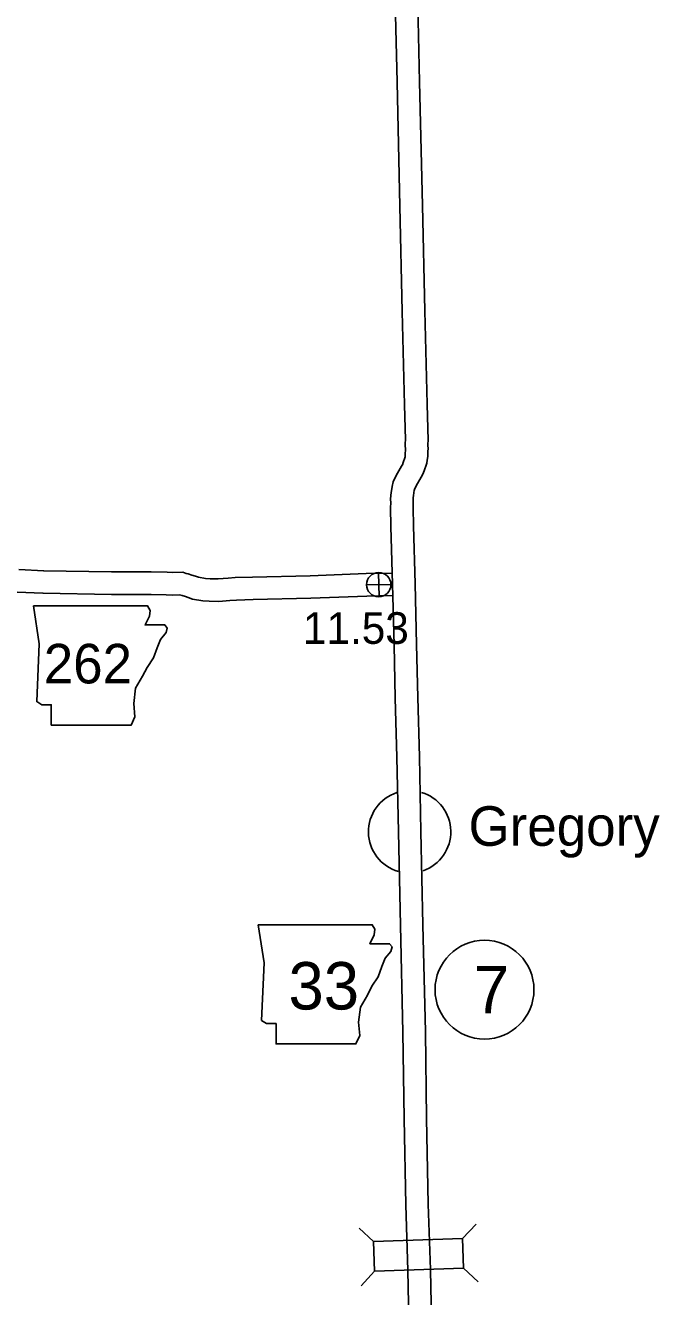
# Model space of a CAD drawing. Extents: x -939622 to -934222, y 1383701 to 1385301.
# Drawn here: x -936058.7 to -936033.3, y 1384367.4 to 1384418.4 of the extents above; entities that cross this region are included whole.
import ezdxf

# ---------------------------------------------------------------- set-up
doc = ezdxf.new("R2010")
doc.units = 0
for name, color, linetype in [('Level 10', 7, 'Continuous'), ('Level 20', 7, 'Continuous'), ('Level 21', 7, 'Continuous'), ('Level 24', 7, 'Continuous'), ('Level 25', 7, 'Continuous'), ('Level 26', 7, 'Continuous'), ('Level 27', 7, 'Continuous')]:
    doc.layers.add(name, color=color, linetype=linetype)

msp = doc.modelspace()

# ---------------------------------------------------------------- linework, layer by layer
at = {"layer": 'Level 10'}
for points in [[(-936043.945, 1384420.394), (-936043.841, 1384416.078), (-936043.727, 1384411.12), (-936043.637, 1384406.9), (-936043.543, 1384403.16), (-936043.506, 1384401.752), (-936043.514, 1384401.62), (-936043.515, 1384401.498), (-936043.507, 1384401.405), (-936043.511, 1384401.327), (-936043.515, 1384401.221), (-936043.515, 1384401.149), (-936043.524, 1384401.083), (-936043.534, 1384401.032), (-936043.546, 1384400.991), (-936043.586, 1384400.888), (-936043.607, 1384400.816), (-936043.62, 1384400.783), (-936043.663, 1384400.707), (-936043.876, 1384400.333), (-936044, 1384400.075), (-936044.043, 1384399.893), (-936044.057, 1384399.79), (-936044.085, 1384399.645), (-936044.096, 1384399.522), (-936044.108, 1384399.376), (-936044.098, 1384399.236), (-936044.107, 1384399.042), (-936044.088, 1384398.29), (-936044.025, 1384395.971), (-936043.962, 1384393.537), (-936043.914, 1384391.413), (-936043.847, 1384389.042), (-936043.792, 1384386.052)], [(-936043.046, 1384420.414), (-936042.941, 1384416.099), (-936042.827, 1384411.14), (-936042.738, 1384406.92), (-936042.644, 1384403.183), (-936042.606, 1384401.737), (-936042.614, 1384401.592), (-936042.614, 1384401.534), (-936042.604, 1384401.417), (-936042.612, 1384401.285), (-936042.615, 1384401.204), (-936042.615, 1384401.084), (-936042.636, 1384400.938), (-936042.658, 1384400.82), (-936042.695, 1384400.697), (-936042.733, 1384400.6), (-936042.756, 1384400.52), (-936042.809, 1384400.389), (-936042.881, 1384400.263), (-936043.078, 1384399.916), (-936043.147, 1384399.772), (-936043.157, 1384399.729), (-936043.168, 1384399.646), (-936043.193, 1384399.519), (-936043.2, 1384399.443), (-936043.206, 1384399.372), (-936043.196, 1384399.249), (-936043.206, 1384399.033), (-936043.189, 1384398.313), (-936043.126, 1384395.995), (-936043.063, 1384393.559), (-936043.014, 1384391.436), (-936042.947, 1384389.063), (-936042.892, 1384386.069)], [(-936058.991, 1384396.559), (-936057.985, 1384396.511)], [(-936057.999, 1384396.511), (-936055.272, 1384396.465), (-936053.683, 1384396.466), (-936053.052, 1384396.453), (-936052.823, 1384396.44), (-936052.415, 1384396.451), (-936052.292, 1384396.409), (-936052.205, 1384396.387), (-936052.063, 1384396.344), (-936051.918, 1384396.303), (-936051.792, 1384396.253), (-936051.515, 1384396.206), (-936051.323, 1384396.196), (-936051.003, 1384396.186), (-936050.601, 1384396.215), (-936050.324, 1384396.238), (-936049.636, 1384396.261), (-936047.32, 1384396.313), (-936045.087, 1384396.399), (-936044.047, 1384396.423)], [(-936059.051, 1384395.661), (-936058.029, 1384395.612)], [(-936058.015, 1384395.611), (-936055.279, 1384395.565), (-936053.691, 1384395.566), (-936053.087, 1384395.554), (-936052.836, 1384395.539), (-936052.556, 1384395.547), (-936052.445, 1384395.519), (-936052.314, 1384395.479), (-936052.206, 1384395.449), (-936052.035, 1384395.382), (-936051.614, 1384395.31), (-936051.361, 1384395.297), (-936050.985, 1384395.285), (-936050.532, 1384395.318), (-936050.271, 1384395.34), (-936049.611, 1384395.362), (-936047.292, 1384395.414), (-936045.059, 1384395.499), (-936044.026, 1384395.523)], [(-936043.792, 1384386.051), (-936043.713, 1384382.308), (-936043.612, 1384378.033), (-936043.562, 1384374.567), (-936043.5, 1384371.121), (-936043.411, 1384368.493)], [(-936042.892, 1384386.07), (-936042.813, 1384382.328), (-936042.712, 1384378.05), (-936042.662, 1384374.582), (-936042.6, 1384371.144), (-936042.511, 1384368.524)], [(-936043.261, 1384361.132), (-936043.411, 1384368.499)], [(-936042.359, 1384361.076), (-936042.511, 1384368.518)]]:
    msp.add_lwpolyline(points, dxfattribs=at)
at = {"layer": 'Level 20'}
for p, q in [((-936044.783, 1384369.645), (-936045.361, 1384370.186)), ((-936041.221, 1384369.766), (-936040.68, 1384370.345)), ((-936044.742, 1384368.458), (-936045.283, 1384367.879)), ((-936041.181, 1384368.579), (-936040.602, 1384368.038))]:
    msp.add_line(p, q, dxfattribs=at)
msp.add_lwpolyline([(-936044.742, 1384368.458), (-936041.181, 1384368.579), (-936041.221, 1384369.766), (-936044.783, 1384369.645)], close=True, dxfattribs=at)
at = {"layer": 'Level 21'}
for points in [[(-936058.396, 1384395.106), (-936058.167, 1384393.583), (-936058.269, 1384391.274), (-936058.066, 1384391.147), (-936057.685, 1384391.147), (-936057.685, 1384390.335), (-936054.488, 1384390.335), (-936054.335, 1384390.665), (-936054.386, 1384391.198), (-936054.31, 1384391.807), (-936054.031, 1384392.289), (-936053.853, 1384392.644), (-936053.6, 1384393.025), (-936053.447, 1384393.431), (-936053.32, 1384393.761), (-936053.092, 1384394.04), (-936053.041, 1384394.218), (-936053.143, 1384394.345), (-936053.929, 1384394.345), (-936053.752, 1384394.7), (-936053.726, 1384394.928), (-936053.832, 1384395.104)], [(-936049.399, 1384382.337), (-936049.17, 1384380.814), (-936049.272, 1384378.505), (-936049.069, 1384378.378), (-936048.688, 1384378.378), (-936048.688, 1384377.566), (-936045.491, 1384377.566), (-936045.339, 1384377.896), (-936045.389, 1384378.429), (-936045.313, 1384379.038), (-936045.034, 1384379.52), (-936044.856, 1384379.875), (-936044.603, 1384380.256), (-936044.45, 1384380.662), (-936044.323, 1384380.992), (-936044.095, 1384381.271), (-936044.044, 1384381.449), (-936044.146, 1384381.576), (-936044.933, 1384381.576), (-936044.755, 1384381.931), (-936044.73, 1384382.159), (-936044.835, 1384382.335)]]:
    msp.add_lwpolyline(points, close=True, dxfattribs=at)
at = {"layer": 'Level 24'}
for start, end in [(108.0158, 254.2097), (289.1186, 73.1801)]:
    msp.add_arc((-936043.342, 1384386.06), 1.65, start, end, dxfattribs=at)
at = {"layer": 'Level 26'}
for p, q in [((-936044.566, 1384395.468), (-936044.588, 1384396.444)), ((-936045.065, 1384395.945), (-936044.089, 1384395.967))]:
    msp.add_line(p, q, dxfattribs=at)
msp.add_circle((-936044.577, 1384395.956), 0.488, dxfattribs=at)
at = {"layer": 'Level 27'}
msp.add_circle((-936040.344, 1384379.736), 1.98, dxfattribs=at)

# ---------------------------------------------------------------- texts
at = {"layer": 'Level 21'}
for s, height, p in [('262', 1.584, (-936057.988, 1384392.001)), ('33', 1.9008, (-936048.192, 1384378.941))]:
    msp.add_text(s, height=height, dxfattribs=at).set_placement(p)
at = {"layer": 'Level 24'}
msp.add_text('Gregory', height=1.584, dxfattribs=at).set_placement((-936040.984, 1384385.497))
at = {"layer": 'Level 25'}
msp.add_text('11.53', height=1.2672, dxfattribs=at).set_placement((-936047.614, 1384393.586))
at = {"layer": 'Level 27'}
msp.add_text('7', height=1.901, dxfattribs=at).set_placement((-936040.77, 1384378.786))

doc.saveas('drawing.dxf')
